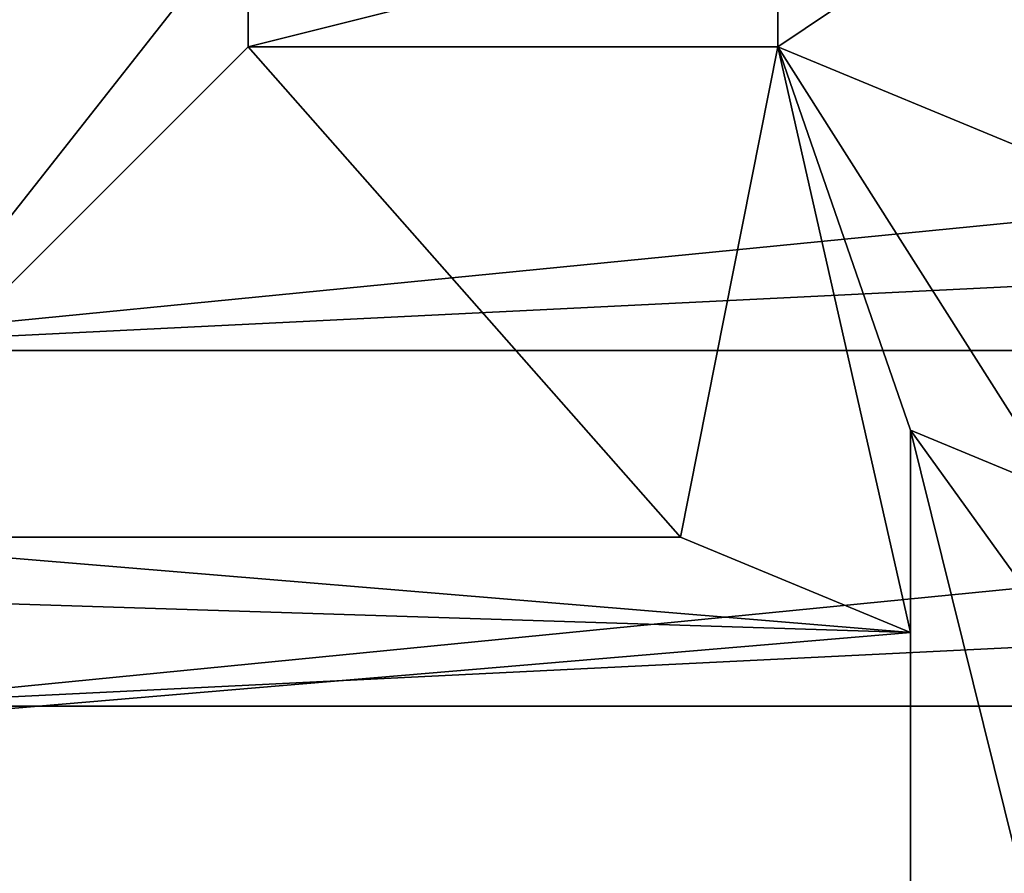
# Model space of a CAD drawing. Header units: inches. Extents: x -9.1 to 9.1, y 0 to 18.8.
# Tile 382 of 565: x 8.5664 to 8.6035, y 8.8123 to 8.8445. Entities that reach past the tile are written whole.
import ezdxf

# ---------------------------------------------------------------- set-up
doc = ezdxf.new("R2010")
doc.units = ezdxf.units.IN
doc.header["$LTSCALE"] = 65.185185
doc.header["$MEASUREMENT"] = 0
for name, color, linetype in [('26', 7, 'CONTINUOUS'), ('328', 7, 'CONTINUOUS'), ('344', 7, 'CONTINUOUS'), ('345', 7, 'CONTINUOUS'), ('359', 7, 'CONTINUOUS'), ('360', 7, 'CONTINUOUS'), ('368', 7, 'CONTINUOUS'), ('803', 7, 'CONTINUOUS'), ('806', 7, 'CONTINUOUS')]:
    doc.layers.add(name, color=color, linetype=linetype)

msp = doc.modelspace()

# ---------------------------------------------------------------- linework, layer by layer
at = {"layer": '26', "color": 253, "linetype": 'Continuous', "true_color": 0xaab4c3}
for points in [[(8.595989, 8.488177, 6.625), (8.628317, 8.430487, 6.625), (8.698267, 8.831426, 6.625), (8.595989, 8.488177, 6.625)], [(8.694016, 8.817413, 6.625), (8.595989, 8.488177, 6.625), (8.698267, 8.831426, 6.625), (8.694016, 8.817413, 6.625)], [(8.557193, 8.541731, 6.625), (8.595989, 8.488177, 6.625), (8.694016, 8.817413, 6.625), (8.557193, 8.541731, 6.625)], [(8.687113, 8.804497, 6.625), (8.557193, 8.541731, 6.625), (8.694016, 8.817413, 6.625), (8.687113, 8.804497, 6.625)]]:
    msp.add_3dface(points, dxfattribs=at)
at = {"layer": '328', "color": 252, "linetype": 'Continuous', "true_color": 0x969696}
for points in [[(8.553437, 8.846, 7.069), (8.554812, 8.832039, 7.069), (8.696563, 8.846, 7.069), (8.553437, 8.846, 7.069)], [(8.554812, 8.832039, 7.069), (8.696218, 8.838986, 7.069), (8.696563, 8.846, 7.069), (8.554812, 8.832039, 7.069)], [(8.554812, 8.832039, 7.069), (8.695188, 8.832039, 7.069), (8.696218, 8.838986, 7.069), (8.554812, 8.832039, 7.069)], [(8.554812, 8.832039, 7.069), (8.558885, 8.818614, 7.069), (8.695188, 8.832039, 7.069), (8.554812, 8.832039, 7.069)], [(8.558885, 8.818614, 7.069), (8.693481, 8.825226, 7.069), (8.695188, 8.832039, 7.069), (8.558885, 8.818614, 7.069)], [(8.558885, 8.818614, 7.069), (8.691115, 8.818614, 7.069), (8.693481, 8.825226, 7.069), (8.558885, 8.818614, 7.069)], [(8.558885, 8.818614, 7.069), (8.565497, 8.806243, 7.069), (8.691115, 8.818614, 7.069), (8.558885, 8.818614, 7.069)], [(8.565497, 8.806243, 7.069), (8.688112, 8.812265, 7.069), (8.691115, 8.818614, 7.069), (8.565497, 8.806243, 7.069)]]:
    msp.add_3dface(points, dxfattribs=at)
at = {"layer": '344', "color": 252, "linetype": 'Continuous', "true_color": 0x969696}
for points in [[(8.6, 8.829023, 6.254), (8.6, 8.68975, 6.254), (8.6, 8.821389, 6.214), (8.6, 8.829023, 6.254)], [(8.6, 8.821389, 6.214), (8.6, 8.68975, 6.254), (8.6, 8.728633, 6.214), (8.6, 8.821389, 6.214)]]:
    msp.add_3dface(points, dxfattribs=at)
at = {"layer": '345', "color": 252, "linetype": 'Continuous', "true_color": 0x969696}
for points in [[(8.614445, 8.835445, 6.319), (8.595, 8.8435, 6.319), (8.614445, 8.856555, 6.319), (8.614445, 8.835445, 6.319)], [(8.614445, 8.856555, 6.319), (8.595, 8.8435, 6.319), (8.595, 8.8485, 6.319), (8.614445, 8.856555, 6.319)], [(8.575, 8.8435, 6.319), (8.575, 8.8485, 6.319), (8.595, 8.8485, 6.319), (8.575, 8.8435, 6.319)], [(8.595, 8.8435, 6.319), (8.575, 8.8435, 6.319), (8.595, 8.8485, 6.319), (8.595, 8.8435, 6.319)]]:
    msp.add_3dface(points, dxfattribs=at)
at = {"layer": '359', "color": 252, "linetype": 'Continuous', "true_color": 0x969696}
for points in [[(8.556486, 8.824986, 6.214), (8.575, 8.8435, 6.319), (8.591317, 8.824986, 6.214), (8.556486, 8.824986, 6.214)], [(8.575, 8.8435, 6.319), (8.595, 8.8435, 6.319), (8.591317, 8.824986, 6.214), (8.575, 8.8435, 6.319)]]:
    msp.add_3dface(points, dxfattribs=at)
at = {"layer": '360', "color": 252, "linetype": 'Continuous', "true_color": 0x969696}
for points in [[(8.556486, 8.867014, 6.214), (8.575, 8.8485, 6.319), (8.556486, 8.824986, 6.214), (8.556486, 8.867014, 6.214)], [(8.575, 8.8485, 6.319), (8.575, 8.8435, 6.319), (8.556486, 8.824986, 6.214), (8.575, 8.8485, 6.319)]]:
    msp.add_3dface(points, dxfattribs=at)
at = {"layer": '368', "color": 252, "linetype": 'Continuous', "true_color": 0x969696}
for points in [[(8.595, 8.8435, 6.319), (8.6, 8.821389, 6.214), (8.591317, 8.824986, 6.214), (8.595, 8.8435, 6.319)], [(8.6, 8.829023, 6.254), (8.6, 8.821389, 6.214), (8.595, 8.8435, 6.319), (8.6, 8.829023, 6.254)], [(8.6, 8.829023, 6.254), (8.595, 8.8435, 6.319), (8.605673, 8.826673, 6.254), (8.6, 8.829023, 6.254)], [(8.595, 8.8435, 6.319), (8.614445, 8.835445, 6.319), (8.605673, 8.826673, 6.254), (8.595, 8.8435, 6.319)]]:
    msp.add_3dface(points, dxfattribs=at)
at = {"layer": '803', "color": 252, "linetype": 'Continuous', "true_color": 0x969696}
for points in [[(8.6, 8.68975, 6.254), (8.6, 8.829023, 6.254), (8.611039, 8.784539, 6.254), (8.6, 8.68975, 6.254)], [(8.611039, 8.784539, 6.254), (8.6, 8.829023, 6.254), (8.611039, 8.81372, 6.254), (8.611039, 8.784539, 6.254)], [(8.611039, 8.81372, 6.254), (8.6, 8.829023, 6.254), (8.605673, 8.826673, 6.254), (8.611039, 8.81372, 6.254)]]:
    msp.add_3dface(points, dxfattribs=at)
at = {"layer": '806', "color": 252, "linetype": 'Continuous', "true_color": 0x969696}
for points in [[(8.556486, 8.824986, 6.214), (8.6, 8.821389, 6.214), (8.50697, 8.824345, 6.214), (8.556486, 8.824986, 6.214)], [(8.6, 8.821389, 6.214), (8.556486, 8.824986, 6.214), (8.591317, 8.824986, 6.214), (8.6, 8.821389, 6.214)], [(8.6, 8.821389, 6.214), (8.509418, 8.81374, 6.214), (8.50697, 8.824345, 6.214), (8.6, 8.821389, 6.214)], [(8.6, 8.821389, 6.214), (8.6, 8.728633, 6.214), (8.509418, 8.81374, 6.214), (8.6, 8.821389, 6.214)], [(8.6, 8.728633, 6.214), (8.512816, 8.8034, 6.214), (8.509418, 8.81374, 6.214), (8.6, 8.728633, 6.214)]]:
    msp.add_3dface(points, dxfattribs=at)

doc.saveas('drawing.dxf')
